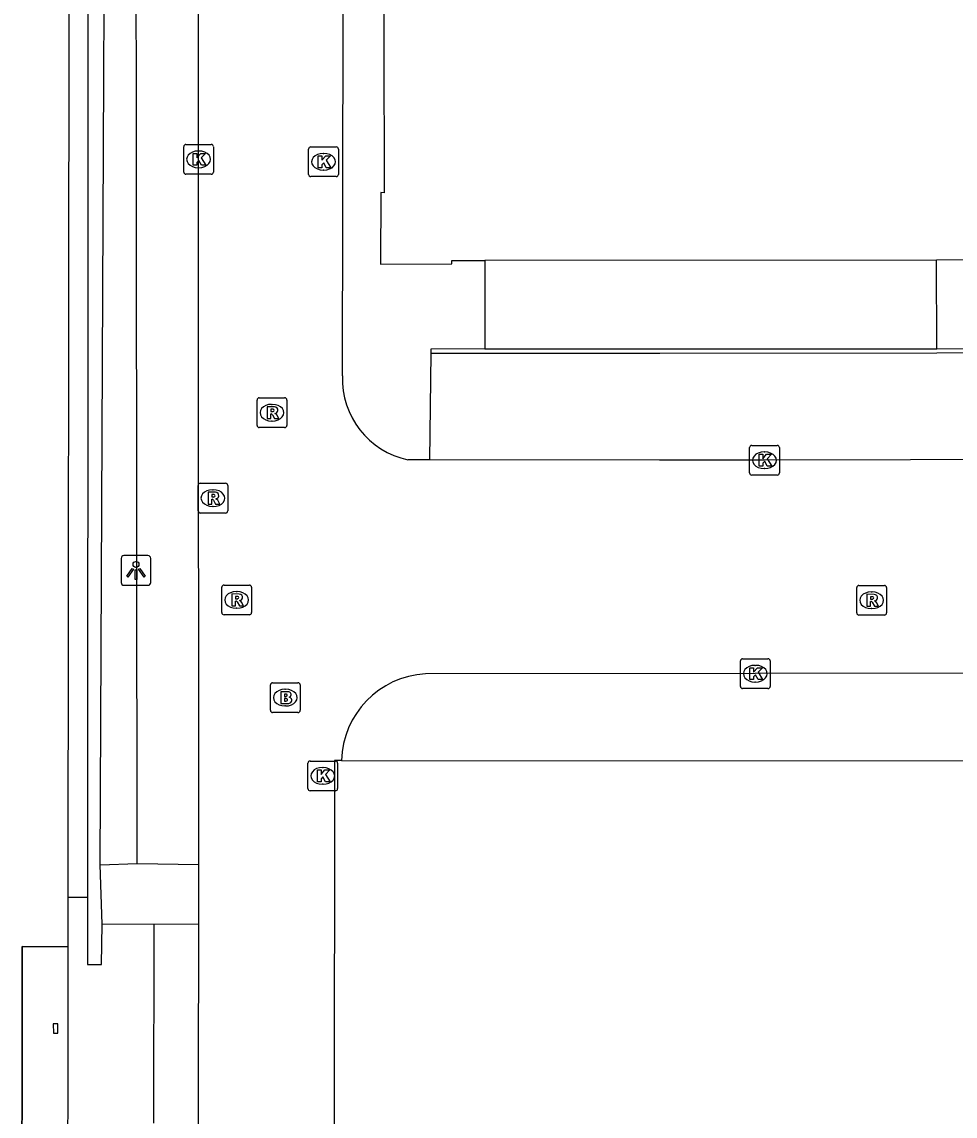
# Model space of a CAD drawing. Extents: x 161477 to 163040, y 383680 to 384868.
# Drawn here: x 162030.94 to 162062.27, y 384116.04 to 384152.8 of the extents above; entities that cross this region are included whole.
import ezdxf

# ---------------------------------------------------------------- set-up
doc = ezdxf.new("R2010")
doc.units = 0
for name, color, linetype in [('IMGEO_Brandkraan', 7, 'Continuous'), ('IMGEO_Groenvoorziening', 7, 'Continuous'), ('IMGEO_Kolk', 7, 'Continuous'), ('IMGEO_Lichtpunt', 7, 'Continuous'), ('IMGEO_Muur', 7, 'Continuous'), ('IMGEO_Pand', 7, 'Continuous'), ('IMGEO_Pand_overbouw', 7, 'Continuous'), ('IMGEO_Rijbaan_lokaal_open', 7, 'Continuous'), ('IMGEO_Rioolput', 7, 'Continuous'), ('IMGEO_Voetpad_gesloten', 7, 'Continuous'), ('IMGEO_Voetpad_open', 7, 'Continuous')]:
    doc.layers.add(name, color=color, linetype=linetype)

msp = doc.modelspace()

# ---------------------------------------------------------------- linework, layer by layer
at = {"layer": 'IMGEO_Brandkraan'}
for p, q in [((162039.279, 384129.674), (162039.279, 384130.526)), ((162039.354, 384130.6), (162040.206, 384130.6)), ((162040.28, 384130.526), (162040.28, 384129.674)), ((162039.767, 384130.38), (162039.792, 384130.38)), ((162039.79, 384129.82), (162039.765, 384129.82)), ((162040.206, 384129.6), (162039.354, 384129.6))]:
    msp.add_line(p, q, dxfattribs=at)
for points in [[(162039.279, 384129.674), (162039.279, 384130.526)], [(162039.354, 384130.6), (162040.206, 384130.6)], [(162040.28, 384130.526), (162040.28, 384129.674)], [(162039.627, 384130.3), (162039.627, 384129.9), (162039.84, 384129.9)], [(162039.858, 384130.3), (162039.627, 384130.3)], [(162039.806, 384130.219), (162039.752, 384130.219), (162039.752, 384130.143)], [(162039.752, 384130.143), (162039.805, 384130.143)], [(162039.814, 384130.067), (162039.752, 384130.067), (162039.752, 384129.986)], [(162039.752, 384129.986), (162039.814, 384129.986)], [(162040.206, 384129.6), (162039.354, 384129.6)]]:
    msp.add_lwpolyline(points, dxfattribs=at)
for centre, radius, start, end in [((162039.356, 384130.524), 0.0765, 91.552, 178.448), ((162039.356, 384130.524), 0.0765, 91.552, 178.448), ((162040.204, 384130.524), 0.0765, 1.552, 88.448), ((162040.204, 384130.524), 0.0765, 1.552, 88.448), ((162039.807, 384130.181), 0.0379, 267.8285, 90.9355), ((162039.862, 384130.155), 0.145, 59.4692, 91.5367), ((162039.887, 384130.202), 0.0922, 285.5137, 58.1501), ((162039.892, 384130.01), 0.105, 301.3115, 78.989), ((162039.815, 384130.026), 0.0404, 269.8759, 90.5077), ((162039.846, 384130.151), 0.251, 268.6676, 293.5347), ((162039.356, 384129.676), 0.0765, 181.552, 268.448), ((162039.356, 384129.676), 0.0765, 181.552, 268.448), ((162040.204, 384129.676), 0.0765, 271.552, 358.448), ((162040.204, 384129.676), 0.0765, 271.552, 358.448)]:
    msp.add_arc(centre, radius, start, end, dxfattribs=at)
for centre, major_axis, ratio, start_param, end_param in [((162039.766, 384130.1), (-0.387, 0.002), 0.722429, 4.712389, 7.853982), ((162039.791, 384130.1), (-0.39, 0.002), 0.717154, 1.570796, 4.712389)]:
    msp.add_ellipse(centre, major_axis=major_axis, ratio=ratio, start_param=start_param, end_param=end_param, dxfattribs=at)
at = {"layer": 'IMGEO_Groenvoorziening'}
for points in [[(162033.203, 384182.724), (162033.158, 384171.687), (162033.135, 384123.402)], [(162033.56, 384124.479), (162033.827, 384179.879)]]:
    msp.add_lwpolyline(points, dxfattribs=at)
at = {"layer": 'IMGEO_Kolk'}
for p, q in [((162036.368, 384147.759), (162036.368, 384148.611)), ((162036.443, 384148.685), (162037.295, 384148.685)), ((162037.369, 384148.611), (162037.369, 384147.759)), ((162040.564, 384147.678), (162040.564, 384148.53)), ((162040.639, 384148.604), (162041.491, 384148.604)), ((162041.565, 384148.53), (162041.565, 384147.678)), ((162036.856, 384148.465), (162036.881, 384148.465)), ((162041.052, 384148.384), (162041.077, 384148.384)), ((162036.879, 384147.905), (162036.854, 384147.905)), ((162041.075, 384147.824), (162041.05, 384147.824)), ((162037.295, 384147.685), (162036.443, 384147.685)), ((162041.491, 384147.604), (162040.639, 384147.604)), ((162055.443, 384138.576), (162056.295, 384138.576)), ((162055.368, 384137.65), (162055.368, 384138.502)), ((162055.856, 384138.356), (162055.881, 384138.356)), ((162056.369, 384138.502), (162056.369, 384137.65)), ((162056.295, 384137.576), (162055.443, 384137.576)), ((162055.879, 384137.796), (162055.854, 384137.796)), ((162055.06, 384130.479), (162055.06, 384131.331)), ((162055.135, 384131.405), (162055.987, 384131.405)), ((162056.061, 384131.331), (162056.061, 384130.479)), ((162055.548, 384131.185), (162055.573, 384131.185)), ((162055.571, 384130.625), (162055.546, 384130.625)), ((162055.987, 384130.405), (162055.135, 384130.405)), ((162040.537, 384127.045), (162040.537, 384127.897)), ((162040.612, 384127.971), (162041.464, 384127.971)), ((162041.538, 384127.897), (162041.538, 384127.045)), ((162041.025, 384127.751), (162041.05, 384127.751)), ((162041.048, 384127.191), (162041.023, 384127.191)), ((162041.464, 384126.971), (162040.612, 384126.971))]:
    msp.add_line(p, q, dxfattribs=at)
for points in [[(162036.368, 384147.759), (162036.368, 384148.611)], [(162036.443, 384148.685), (162037.295, 384148.685)], [(162037.369, 384148.611), (162037.369, 384147.759)], [(162040.564, 384147.678), (162040.564, 384148.53)], [(162040.639, 384148.604), (162041.491, 384148.604)], [(162041.565, 384148.53), (162041.565, 384147.678)], [(162036.689, 384148.385), (162036.812, 384148.385), (162036.812, 384148.234), (162036.942, 384148.385), (162037.106, 384148.385), (162036.96, 384148.234), (162037.113, 384147.985), (162036.961, 384147.985), (162036.876, 384148.149), (162036.812, 384148.082), (162036.812, 384147.985), (162036.689, 384147.985), (162036.689, 384148.385)], [(162040.885, 384148.304), (162041.008, 384148.304), (162041.008, 384148.153), (162041.138, 384148.304), (162041.302, 384148.304), (162041.156, 384148.153), (162041.309, 384147.904), (162041.157, 384147.904), (162041.072, 384148.068), (162041.008, 384148.001), (162041.008, 384147.904), (162040.885, 384147.904), (162040.885, 384148.304)], [(162037.295, 384147.685), (162036.443, 384147.685)], [(162041.491, 384147.604), (162040.639, 384147.604)], [(162055.443, 384138.576), (162056.295, 384138.576)], [(162055.368, 384137.65), (162055.368, 384138.502)], [(162055.689, 384138.276), (162055.812, 384138.276), (162055.812, 384138.125), (162055.942, 384138.276), (162056.106, 384138.276), (162055.96, 384138.125), (162056.113, 384137.876), (162055.961, 384137.876), (162055.876, 384138.04), (162055.812, 384137.973), (162055.812, 384137.876), (162055.689, 384137.876), (162055.689, 384138.276)], [(162056.369, 384138.502), (162056.369, 384137.65)], [(162056.295, 384137.576), (162055.443, 384137.576)], [(162055.06, 384130.479), (162055.06, 384131.331)], [(162055.135, 384131.405), (162055.987, 384131.405)], [(162056.061, 384131.331), (162056.061, 384130.479)], [(162055.381, 384131.105), (162055.504, 384131.105), (162055.504, 384130.954), (162055.634, 384131.105), (162055.798, 384131.105), (162055.652, 384130.954), (162055.805, 384130.705), (162055.653, 384130.705), (162055.568, 384130.869), (162055.504, 384130.802), (162055.504, 384130.705), (162055.381, 384130.705), (162055.381, 384131.105)], [(162055.987, 384130.405), (162055.135, 384130.405)], [(162040.537, 384127.045), (162040.537, 384127.897)], [(162040.612, 384127.971), (162041.464, 384127.971)], [(162041.538, 384127.897), (162041.538, 384127.045)], [(162040.858, 384127.671), (162040.981, 384127.671), (162040.981, 384127.52), (162041.111, 384127.671), (162041.275, 384127.671), (162041.129, 384127.52), (162041.282, 384127.271), (162041.13, 384127.271), (162041.045, 384127.435), (162040.981, 384127.368), (162040.981, 384127.271), (162040.858, 384127.271), (162040.858, 384127.671)], [(162041.464, 384126.971), (162040.612, 384126.971)]]:
    msp.add_lwpolyline(points, dxfattribs=at)
for centre, start, end in [((162036.445, 384148.609), 91.552, 178.448), ((162036.445, 384148.609), 91.552, 178.448), ((162037.293, 384148.609), 1.552, 88.448), ((162037.293, 384148.609), 1.552, 88.448), ((162040.641, 384148.528), 91.552, 178.448), ((162040.641, 384148.528), 91.552, 178.448), ((162041.489, 384148.528), 1.552, 88.448), ((162041.489, 384148.528), 1.552, 88.448), ((162036.445, 384147.761), 181.552, 268.448), ((162036.445, 384147.761), 181.552, 268.448), ((162037.293, 384147.761), 271.552, 358.448), ((162037.293, 384147.761), 271.552, 358.448), ((162040.641, 384147.68), 181.552, 268.448), ((162040.641, 384147.68), 181.552, 268.448), ((162041.489, 384147.68), 271.552, 358.448), ((162041.489, 384147.68), 271.552, 358.448), ((162055.445, 384138.5), 91.552, 178.448), ((162055.445, 384138.5), 91.552, 178.448), ((162056.293, 384138.5), 1.552, 88.448), ((162056.293, 384138.5), 1.552, 88.448), ((162055.445, 384137.652), 181.552, 268.448), ((162055.445, 384137.652), 181.552, 268.448), ((162056.293, 384137.652), 271.552, 358.448), ((162056.293, 384137.652), 271.552, 358.448), ((162055.137, 384131.329), 91.552, 178.448), ((162055.137, 384131.329), 91.552, 178.448), ((162055.985, 384131.329), 1.552, 88.448), ((162055.985, 384131.329), 1.552, 88.448), ((162055.137, 384130.481), 181.552, 268.448), ((162055.137, 384130.481), 181.552, 268.448), ((162055.985, 384130.481), 271.552, 358.448), ((162055.985, 384130.481), 271.552, 358.448), ((162040.614, 384127.895), 91.552, 178.448), ((162040.614, 384127.895), 91.552, 178.448), ((162041.462, 384127.895), 1.552, 88.448), ((162041.462, 384127.895), 1.552, 88.448), ((162040.614, 384127.047), 181.552, 268.448), ((162040.614, 384127.047), 181.552, 268.448), ((162041.462, 384127.047), 271.552, 358.448), ((162041.462, 384127.047), 271.552, 358.448)]:
    msp.add_arc(centre, 0.0765, start, end, dxfattribs=at)
for centre, major_axis, ratio, start_param, end_param in [((162036.855, 384148.185), (-0.387, 0.002), 0.722429, 4.712389, 7.853982), ((162036.88, 384148.185), (-0.39, 0.002), 0.717154, 1.570796, 4.712389), ((162041.051, 384148.104), (-0.387, 0.002), 0.722429, 4.712389, 7.853982), ((162041.076, 384148.104), (-0.39, 0.002), 0.717154, 1.570796, 4.712389), ((162055.855, 384138.076), (-0.387, 0.002), 0.722429, 4.712389, 7.853982), ((162055.88, 384138.076), (-0.39, 0.002), 0.717154, 1.570796, 4.712389), ((162055.547, 384130.905), (-0.387, 0.002), 0.722429, 4.712389, 7.853982), ((162055.572, 384130.905), (-0.39, 0.002), 0.717154, 1.570796, 4.712389), ((162041.024, 384127.471), (-0.387, 0.002), 0.722429, 4.712389, 7.853982), ((162041.049, 384127.471), (-0.39, 0.002), 0.717154, 1.570796, 4.712389)]:
    msp.add_ellipse(centre, major_axis=major_axis, ratio=ratio, start_param=start_param, end_param=end_param, dxfattribs=at)
at = {"layer": 'IMGEO_Lichtpunt'}
for p, q in [((162035.17, 384134.873), (162034.362, 384134.873)), ((162035.17, 384134.873), (162034.362, 384134.873)), ((162034.268, 384134.778), (162034.268, 384133.971)), ((162034.268, 384134.778), (162034.268, 384133.971)), ((162035.264, 384133.971), (162035.264, 384134.778)), ((162035.264, 384133.971), (162035.264, 384134.778)), ((162034.362, 384133.877), (162035.17, 384133.877)), ((162034.362, 384133.877), (162035.17, 384133.877))]:
    msp.add_line(p, q, dxfattribs=at)
for points in [[(162034.642, 384134.442), (162034.681, 384134.414), (162034.493, 384134.152), (162034.455, 384134.179), (162034.642, 384134.442)], [(162034.744, 384134.394), (162034.791, 384134.394), (162034.791, 384134.072), (162034.744, 384134.072), (162034.744, 384134.394)], [(162034.854, 384134.414), (162034.892, 384134.441), (162035.079, 384134.179), (162035.04, 384134.151), (162034.854, 384134.414)]]:
    msp.add_lwpolyline(points, dxfattribs=at)
msp.add_circle((162034.767, 384134.576), 0.0994, dxfattribs=at)
for centre, start, end in [((162034.362, 384134.778), 90, 180), ((162034.362, 384134.778), 90, 180), ((162035.17, 384134.778), 0, 90), ((162035.17, 384134.778), 0, 90), ((162034.362, 384133.971), 180, 270), ((162034.362, 384133.971), 180, 270), ((162035.17, 384133.971), 270, 0), ((162035.17, 384133.971), 270, 360)]:
    msp.add_arc(centre, 0.0946, start, end, dxfattribs=at)
at = {"layer": 'IMGEO_Muur'}
for points in [[(162046.475, 384141.815), (162044.662, 384141.808), (162044.662, 384141.658)], [(162083.256, 384141.69), (162064.885, 384141.681), (162061.652, 384141.677), (162052.355, 384141.667), (162044.662, 384141.658)], [(162046.475, 384141.815), (162061.652, 384141.823)], [(162061.652, 384141.823), (162064.885, 384141.831)]]:
    msp.add_lwpolyline(points, dxfattribs=at)
at = {"layer": 'IMGEO_Pand'}
for points in [[(162042.916, 384185.261), (162042.947, 384182.838), (162043.057, 384182.839), (162043.055, 384182.28), (162043.059, 384177.634), (162043.089, 384152.278), (162043.098, 384147.065), (162042.987, 384147.067), (162042.974, 384144.66), (162045.371, 384144.677), (162045.37, 384144.787), (162046.475, 384144.787)], [(162032.49, 384123.402), (162032.552, 384182.717)], [(162061.65, 384144.795), (162046.475, 384144.787)], [(162064.892, 384144.814), (162061.65, 384144.795)], [(162041.667, 384127.993), (162041.427, 384127.993), (162041.426, 384115.014), (162041.546, 384115.014)], [(162041.667, 384127.993), (162075.858, 384127.98)], [(162032.476, 384110.05), (162030.936, 384110.051), (162030.948, 384121.734), (162032.488, 384121.732), (162032.49, 384123.402)], [(162032.139, 384119.138), (162031.989, 384119.136), (162031.992, 384118.826), (162032.142, 384118.828), (162032.139, 384119.138)]]:
    msp.add_lwpolyline(points, dxfattribs=at)
at = {"layer": 'IMGEO_Pand_overbouw'}
msp.add_lwpolyline([(162032.476, 384110.121), (162032.488, 384121.732), (162030.948, 384121.734), (162030.936, 384110.051), (162032.476, 384110.05)], close=True, dxfattribs=at)
at = {"layer": 'IMGEO_Rijbaan_lokaal_open'}
for points in [[(162036.882, 384124.489), (162036.856, 384164.301), (162036.826, 384180.771)], [(162041.7, 384140.907), (162041.711, 384146.615), (162041.764, 384180.788)], [(162083.302, 384138.125), (162080.51, 384138.199), (162070.577, 384138.116), (162055.869, 384138.077), (162052.347, 384138.08), (162044.624, 384138.088)], [(162044.624, 384138.088), (162044.339, 384138.088), (162043.899, 384138.093)], [(162075.85, 384130.93), (162055.561, 384130.906), (162044.485, 384130.901)], [(162036.879, 384122.494), (162036.882, 384124.489)], [(162067.365, 384096.898), (162067.348, 384090.409), (162036.79, 384090.486), (162036.79, 384093.793), (162036.86, 384111.848), (162036.879, 384122.494)]]:
    msp.add_lwpolyline(points, dxfattribs=at)
for centre, radius, start, end in [((162044.466, 384140.802), 2.768, 177.8357, 258.176), ((162044.658, 384127.914), 2.992, 93.3085, 178.4925)]:
    msp.add_arc(centre, radius, start, end, dxfattribs=at)
at = {"layer": 'IMGEO_Rioolput'}
for p, q in [((162038.831, 384139.247), (162038.831, 384140.099)), ((162038.906, 384140.173), (162039.758, 384140.173)), ((162039.832, 384140.099), (162039.832, 384139.247)), ((162039.319, 384139.953), (162039.344, 384139.953)), ((162039.342, 384139.393), (162039.317, 384139.393)), ((162039.758, 384139.173), (162038.906, 384139.173)), ((162036.849, 384136.377), (162036.849, 384137.229)), ((162036.924, 384137.303), (162037.776, 384137.303)), ((162037.337, 384137.083), (162037.362, 384137.083)), ((162037.85, 384137.229), (162037.85, 384136.377)), ((162037.36, 384136.523), (162037.335, 384136.523)), ((162037.776, 384136.303), (162036.924, 384136.303)), ((162037.647, 384132.957), (162037.647, 384133.809)), ((162037.722, 384133.883), (162038.574, 384133.883)), ((162038.648, 384133.809), (162038.648, 384132.957)), ((162058.968, 384132.946), (162058.968, 384133.798)), ((162059.043, 384133.872), (162059.895, 384133.872)), ((162059.969, 384133.798), (162059.969, 384132.946)), ((162038.135, 384133.663), (162038.16, 384133.663)), ((162059.456, 384133.652), (162059.481, 384133.652)), ((162038.158, 384133.103), (162038.133, 384133.103)), ((162059.479, 384133.092), (162059.454, 384133.092)), ((162038.574, 384132.883), (162037.722, 384132.883)), ((162059.895, 384132.872), (162059.043, 384132.872))]:
    msp.add_line(p, q, dxfattribs=at)
for points in [[(162038.831, 384139.247), (162038.831, 384140.099)], [(162038.906, 384140.173), (162039.758, 384140.173)], [(162039.832, 384140.099), (162039.832, 384139.247)], [(162039.42, 384139.871), (162039.168, 384139.873), (162039.168, 384139.473)], [(162039.346, 384139.792), (162039.292, 384139.792), (162039.292, 384139.711)], [(162039.292, 384139.711), (162039.344, 384139.711)], [(162039.168, 384139.473), (162039.292, 384139.473), (162039.292, 384139.635), (162039.303, 384139.635)], [(162039.35, 384139.606), (162039.421, 384139.473), (162039.561, 384139.473), (162039.496, 384139.599)], [(162039.758, 384139.173), (162038.906, 384139.173)], [(162036.849, 384136.377), (162036.849, 384137.229)], [(162036.924, 384137.303), (162037.776, 384137.303)], [(162037.85, 384137.229), (162037.85, 384136.377)], [(162037.438, 384137.001), (162037.186, 384137.003), (162037.186, 384136.603)], [(162037.186, 384136.603), (162037.31, 384136.603), (162037.31, 384136.765), (162037.321, 384136.765)], [(162037.364, 384136.922), (162037.31, 384136.922), (162037.31, 384136.841)], [(162037.31, 384136.841), (162037.362, 384136.841)], [(162037.368, 384136.736), (162037.439, 384136.603), (162037.579, 384136.603), (162037.514, 384136.729)], [(162037.776, 384136.303), (162036.924, 384136.303)], [(162037.647, 384132.957), (162037.647, 384133.809)], [(162037.722, 384133.883), (162038.574, 384133.883)], [(162038.648, 384133.809), (162038.648, 384132.957)], [(162058.968, 384132.946), (162058.968, 384133.798)], [(162059.043, 384133.872), (162059.895, 384133.872)], [(162059.969, 384133.798), (162059.969, 384132.946)], [(162038.236, 384133.581), (162037.984, 384133.583), (162037.984, 384133.183)], [(162038.162, 384133.502), (162038.108, 384133.502), (162038.108, 384133.421)], [(162038.108, 384133.421), (162038.16, 384133.421)], [(162059.557, 384133.57), (162059.305, 384133.572), (162059.305, 384133.172)], [(162059.483, 384133.491), (162059.429, 384133.491), (162059.429, 384133.41)], [(162059.429, 384133.41), (162059.481, 384133.41)], [(162037.984, 384133.183), (162038.108, 384133.183), (162038.108, 384133.345), (162038.119, 384133.345)], [(162038.166, 384133.316), (162038.237, 384133.183), (162038.377, 384133.183), (162038.312, 384133.309)], [(162059.305, 384133.172), (162059.429, 384133.172), (162059.429, 384133.334), (162059.44, 384133.334)], [(162059.487, 384133.305), (162059.558, 384133.172), (162059.698, 384133.172), (162059.633, 384133.298)], [(162038.574, 384132.883), (162037.722, 384132.883)], [(162059.895, 384132.872), (162059.043, 384132.872)]]:
    msp.add_lwpolyline(points, dxfattribs=at)
for centre, radius, start, end in [((162038.908, 384140.097), 0.0765, 91.552, 178.448), ((162038.908, 384140.097), 0.0765, 91.552, 178.448), ((162039.756, 384140.097), 0.0765, 1.552, 88.448), ((162039.756, 384140.097), 0.0765, 1.552, 88.448), ((162039.328, 384139.9), 0.19, 274.7715, 282.9687), ((162039.352, 384139.696), 0.0964, 77.0061, 93.1865), ((162039.366, 384139.753), 0.0378, 276.6634, 79.6772), ((162039.419, 384139.761), 0.109, 350.3612, 89.416), ((162039.417, 384139.761), 0.112, 277.5842, 350.9817), ((162039.401, 384139.546), 0.108, 29.5134, 73.7905), ((162039.302, 384139.582), 0.0533, 26.0293, 88.6989), ((162038.908, 384139.249), 0.0765, 181.552, 268.448), ((162038.908, 384139.249), 0.0765, 181.552, 268.448), ((162039.756, 384139.249), 0.0765, 271.552, 358.448), ((162039.756, 384139.249), 0.0765, 271.552, 358.448), ((162036.926, 384137.227), 0.0765, 91.552, 178.448), ((162036.926, 384137.227), 0.0765, 91.552, 178.448), ((162037.774, 384137.227), 0.0765, 1.552, 88.448), ((162037.774, 384137.227), 0.0765, 1.552, 88.448), ((162037.32, 384136.712), 0.0533, 26.0293, 88.6989), ((162037.346, 384137.03), 0.19, 274.7715, 282.9687), ((162037.37, 384136.826), 0.0964, 77.0061, 93.1865), ((162037.384, 384136.883), 0.0378, 276.6634, 79.6772), ((162037.437, 384136.891), 0.109, 350.3612, 89.416), ((162037.435, 384136.891), 0.112, 277.5842, 350.9817), ((162037.419, 384136.676), 0.108, 29.5134, 73.7905), ((162036.926, 384136.379), 0.0765, 181.552, 268.448), ((162036.926, 384136.379), 0.0765, 181.552, 268.448), ((162037.774, 384136.379), 0.0765, 271.552, 358.448), ((162037.774, 384136.379), 0.0765, 271.552, 358.448), ((162037.724, 384133.807), 0.0765, 91.552, 178.448), ((162037.724, 384133.807), 0.0765, 91.552, 178.448), ((162038.572, 384133.807), 0.0765, 1.552, 88.448), ((162038.572, 384133.807), 0.0765, 1.552, 88.448), ((162059.045, 384133.796), 0.0765, 91.552, 178.448), ((162059.045, 384133.796), 0.0765, 91.552, 178.448), ((162059.893, 384133.796), 0.0765, 1.552, 88.448), ((162059.893, 384133.796), 0.0765, 1.552, 88.448), ((162038.144, 384133.61), 0.19, 274.7715, 282.9687), ((162038.168, 384133.406), 0.0964, 77.0061, 93.1865), ((162038.182, 384133.463), 0.0378, 276.6634, 79.6772), ((162038.235, 384133.471), 0.109, 350.3612, 89.416), ((162038.233, 384133.471), 0.112, 277.5842, 350.9817), ((162059.465, 384133.599), 0.19, 274.7715, 282.9687), ((162059.489, 384133.395), 0.0964, 77.0061, 93.1865), ((162059.503, 384133.452), 0.0378, 276.6634, 79.6772), ((162059.556, 384133.46), 0.109, 350.3612, 89.416), ((162059.554, 384133.46), 0.112, 277.5842, 350.9817), ((162038.118, 384133.292), 0.0533, 26.0293, 88.6989), ((162038.217, 384133.256), 0.108, 29.5134, 73.7905), ((162059.439, 384133.281), 0.0533, 26.0293, 88.6989), ((162059.538, 384133.245), 0.108, 29.5134, 73.7905), ((162037.724, 384132.959), 0.0765, 181.552, 268.448), ((162037.724, 384132.959), 0.0765, 181.552, 268.448), ((162038.572, 384132.959), 0.0765, 271.552, 358.448), ((162038.572, 384132.959), 0.0765, 271.552, 358.448), ((162059.045, 384132.948), 0.0765, 181.552, 268.448), ((162059.045, 384132.948), 0.0765, 181.552, 268.448), ((162059.893, 384132.948), 0.0765, 271.552, 358.448), ((162059.893, 384132.948), 0.0765, 271.552, 358.448)]:
    msp.add_arc(centre, radius, start, end, dxfattribs=at)
for centre, major_axis, ratio, start_param, end_param in [((162039.318, 384139.673), (-0.387, 0.002), 0.722429, 4.712389, 7.853982), ((162039.343, 384139.673), (-0.39, 0.002), 0.717154, 1.570796, 4.712389), ((162037.336, 384136.803), (-0.387, 0.002), 0.722429, 4.712389, 7.853982), ((162037.361, 384136.803), (-0.39, 0.002), 0.717154, 1.570796, 4.712389), ((162038.134, 384133.383), (-0.387, 0.002), 0.722429, 4.712389, 7.853982), ((162038.159, 384133.383), (-0.39, 0.002), 0.717154, 1.570796, 4.712389), ((162059.455, 384133.372), (-0.387, 0.002), 0.722429, 4.712389, 7.853982), ((162059.48, 384133.372), (-0.39, 0.002), 0.717154, 1.570796, 4.712389)]:
    msp.add_ellipse(centre, major_axis=major_axis, ratio=ratio, start_param=start_param, end_param=end_param, dxfattribs=at)
at = {"layer": 'IMGEO_Voetpad_gesloten'}
for points in [[(162061.652, 384141.823), (162061.65, 384144.795)], [(162046.475, 384144.787), (162046.475, 384141.815)]]:
    msp.add_lwpolyline(points, dxfattribs=at)
at = {"layer": 'IMGEO_Voetpad_open'}
for points in [[(162034.809, 384124.524), (162034.753, 384179.881), (162033.827, 384179.879)], [(162044.662, 384141.658), (162044.624, 384138.088)], [(162033.56, 384124.479), (162034.809, 384124.524)], [(162033.632, 384122.485), (162033.56, 384124.479)], [(162034.809, 384124.524), (162036.882, 384124.489)], [(162032.49, 384123.402), (162033.135, 384123.402)], [(162033.135, 384123.402), (162033.134, 384121.131), (162033.614, 384121.131), (162033.632, 384122.485)], [(162035.362, 384122.476), (162033.632, 384122.485)], [(162035.362, 384122.476), (162035.359, 384115.807)], [(162036.879, 384122.494), (162035.362, 384122.476)]]:
    msp.add_lwpolyline(points, dxfattribs=at)

doc.saveas('drawing.dxf')
